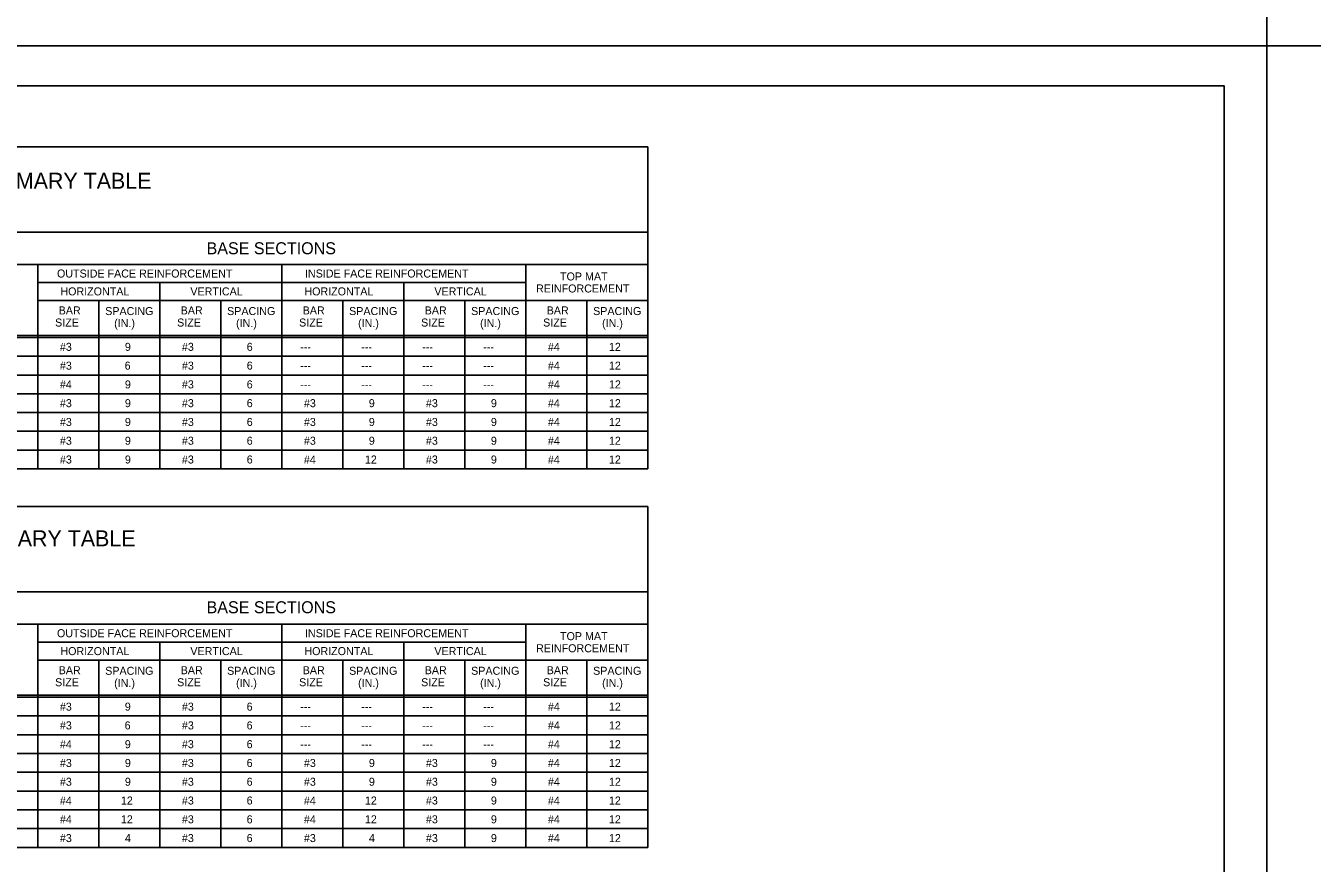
# Model space of a CAD drawing. Extents: x -6420 to 49575, y -4552 to 11624.
# Drawn here: x -5187 to -3605, y 4772 to 5802 of the extents above; entities that cross this region are included whole.
import ezdxf

# ---------------------------------------------------------------- set-up
doc = ezdxf.new("R2010")
doc.units = 0
doc.layers.add('1', color=7, linetype='Continuous')
doc.layers.add('PLT-BNDY', color=7, linetype='Continuous')

msp = doc.modelspace()

# ---------------------------------------------------------------- linework, layer by layer
at = {"layer": '1'}
for p, q in [((-4422.4, 5653.2), (-6217.4, 5653.2)), ((-4422.4, 5653.2), (-4422.4, 5256.9)), ((-4422.4, 5548.2), (-6217.4, 5548.2)), ((-4422.4, 5508.2), (-5997.4, 5508.2)), ((-5172.4, 5508.2), (-5172.4, 5256.9)), ((-4872.4, 5508.2), (-4872.4, 5256.9)), ((-4572.4, 5508.2), (-4572.4, 5256.9)), ((-5172.4, 5486.2), (-4872.4, 5486.2)), ((-5022.4, 5486.2), (-5022.4, 5256.9)), ((-4872.4, 5486.2), (-4572.4, 5486.2)), ((-4722.4, 5486.2), (-4722.4, 5256.9)), ((-5172.4, 5464.2), (-4872.4, 5464.2)), ((-5097.4, 5464.2), (-5097.4, 5256.9)), ((-4947.4, 5464.2), (-4947.4, 5256.9)), ((-4872.4, 5464.2), (-4422.4, 5464.2)), ((-4797.4, 5464.2), (-4797.4, 5256.9)), ((-4647.4, 5464.2), (-4647.4, 5256.9)), ((-4497.4, 5464.2), (-4497.4, 5256.9)), ((-6217.4, 5421), (-4422.4, 5421)), ((-6217.4, 5418.5), (-4422.4, 5418.5)), ((-6217.4, 5395.4), (-4422.4, 5395.4)), ((-6217.4, 5372.3), (-4422.4, 5372.3)), ((-6217.4, 5349.3), (-4422.4, 5349.3)), ((-6217.4, 5326.2), (-4422.4, 5326.2)), ((-6217.4, 5303.1), (-4422.4, 5303.1)), ((-6217.4, 5280), (-4422.4, 5280)), ((-6217.4, 5256.9), (-4422.4, 5256.9)), ((-4422.4, 5210.7), (-6217.4, 5210.7)), ((-4422.4, 5210.7), (-4422.4, 4791.2)), ((-4422.4, 5105.7), (-6217.4, 5105.7)), ((-4422.4, 5065.7), (-5997.4, 5065.7)), ((-5172.4, 5065.7), (-5172.4, 4791.2)), ((-4872.4, 5065.7), (-4872.4, 4791.2)), ((-4572.4, 5065.7), (-4572.4, 4791.2)), ((-5172.4, 5043.7), (-4872.4, 5043.7)), ((-5022.4, 5043.7), (-5022.4, 4791.2)), ((-4872.4, 5043.7), (-4572.4, 5043.7)), ((-4722.4, 5043.7), (-4722.4, 4791.2)), ((-5172.4, 5021.7), (-4872.4, 5021.7)), ((-5097.4, 5021.7), (-5097.4, 4791.2)), ((-4947.4, 5021.7), (-4947.4, 4791.2)), ((-4872.4, 5021.7), (-4422.4, 5021.7)), ((-4797.4, 5021.7), (-4797.4, 4791.2)), ((-4647.4, 5021.7), (-4647.4, 4791.2)), ((-4497.4, 5021.7), (-4497.4, 4791.2)), ((-6217.4, 4978.4), (-4422.4, 4978.4)), ((-6217.4, 4976), (-4422.4, 4976)), ((-6217.4, 4952.9), (-4422.4, 4952.9)), ((-6217.4, 4929.8), (-4422.4, 4929.8)), ((-6217.4, 4906.7), (-4422.4, 4906.7)), ((-6217.4, 4883.6), (-4422.4, 4883.6)), ((-6217.4, 4860.5), (-4422.4, 4860.5)), ((-6217.4, 4837.4), (-4422.4, 4837.4)), ((-6217.4, 4814.3), (-4422.4, 4814.3)), ((-6217.4, 4791.2), (-4422.4, 4791.2))]:
    msp.add_line(p, q, dxfattribs=at)
msp.add_lwpolyline([(-3713.7, 3877.8), (-3713.7, 5728.2), (-6292.4, 5728.2), (-6292.4, 3877.8), (-3713.7, 3877.8), (-3713.7, 3964.3), (-4369.8, 3964.3), (-4369.8, 4176.5), (-3713.7, 4176.5), (-3713.7, 4271.5), (-4369.8, 4271.5), (-4369.8, 3877.8), (-4111.3, 3877.8), (-4111.3, 3964.3), (-4111.3, 3877.8), (-3858.7, 3877.8), (-3858.7, 3964.3), (-3858.7, 3923.9), (-3713.7, 3923.9)], dxfattribs=at)
at = {"layer": 'PLT-BNDY'}
for points in [[(-6420.4, 7726.3), (-3661.2, 7726.3), (-3661.2, 5777.4), (-6420.4, 5777.4)], [(-3661.2, 7726.3), (-902, 7726.3), (-902, 5777.4), (-3661.2, 5777.4)], [(-6420.4, 5777.4), (-3661.2, 5777.4), (-3661.2, 3828.6), (-6420.4, 3828.6)], [(-3661.2, 5777.4), (-902, 5777.4), (-902, 3828.6), (-3661.2, 3828.6)]]:
    msp.add_lwpolyline(points, close=True, dxfattribs=at)

# ---------------------------------------------------------------- texts
at = {"layer": '1'}
for s, height, p in [('CAST-IN-PLACE CONCRETE INLET BOX SUMMARY TABLE', 19.685, (-5765.3, 5601.5)), ('BASE SECTIONS', 14.764, (-4964.8, 5520.9)), ('OUTSIDE FACE REINFORCEMENT', 9.843, (-5148.7, 5492.3)), ('INSIDE FACE REINFORCEMENT', 9.843, (-4843.8, 5492.3)), ('TOP MAT', 9.84, (-4530.2, 5488.7)), ('HORIZONTAL', 9.84, (-5144.5, 5470.3)), ('VERTICAL', 9.84, (-4984.7, 5470.3)), ('HORIZONTAL', 9.84, (-4844.5, 5470.3)), ('VERTICAL', 9.84, (-4684.7, 5470.3)), ('REINFORCEMENT', 9.843, (-4559.7, 5473.9)), ('SIZE', 9.84, (-5151, 5432)), ('BAR', 9.84, (-5146.6, 5446.9)), ('SPACING', 9.84, (-5089.4, 5446.1)), ('(IN.)', 9.84, (-5078.4, 5431.3)), ('SIZE', 9.84, (-5001, 5432)), ('BAR', 9.84, (-4996.6, 5446.9)), ('SPACING', 9.84, (-4939.5, 5446.1)), ('(IN.)', 9.84, (-4928.5, 5431.3)), ('SIZE', 9.84, (-4851, 5432)), ('BAR', 9.84, (-4846.6, 5446.9)), ('SPACING', 9.84, (-4789.5, 5446.1)), ('(IN.)', 9.84, (-4778.5, 5431.3)), ('SIZE', 9.84, (-4701, 5432)), ('BAR', 9.84, (-4696.6, 5446.9)), ('SPACING', 9.84, (-4639.5, 5446.1)), ('(IN.)', 9.84, (-4628.5, 5431.3)), ('SIZE', 9.84, (-4551, 5432)), ('BAR', 9.84, (-4546.6, 5446.9)), ('SPACING', 9.84, (-4489.5, 5446.1)), ('(IN.)', 9.84, (-4478.5, 5431.3)), ('#3', 9.84, (-5145.1, 5402.1)), ('9', 9.84, (-5065.2, 5402.1)), ('#3', 9.84, (-4995.1, 5402.1)), ('6', 9.84, (-4915.4, 5402.1)), ('#4', 9.84, (-4545.1, 5402.1)), ('12', 9.84, (-4470.1, 5402.1)), ('---', 9.84, (-4849.6, 5402.1)), ('---', 9.84, (-4774.6, 5402.1)), ('---', 9.84, (-4699.6, 5402.1)), ('---', 9.84, (-4624.6, 5402.1)), ('#3', 9.84, (-5145.1, 5379)), ('6', 9.84, (-5065.5, 5379)), ('#3', 9.84, (-4995.1, 5379)), ('6', 9.84, (-4915.4, 5379)), ('---', 9.84, (-4849.6, 5379)), ('---', 9.84, (-4774.6, 5379)), ('---', 9.84, (-4699.6, 5379)), ('---', 9.84, (-4624.6, 5379)), ('#4', 9.84, (-4545.1, 5379)), ('12', 9.84, (-4470.1, 5379)), ('#4', 9.84, (-5145.1, 5355.9)), ('9', 9.84, (-5065.2, 5355.9)), ('#3', 9.84, (-4995.1, 5355.9)), ('6', 9.84, (-4915.4, 5355.9)), ('#4', 9.84, (-4545.1, 5355.9)), ('12', 9.84, (-4470.1, 5355.9)), ('---', 9.84, (-4849.6, 5355.9)), ('---', 9.84, (-4774.6, 5355.9)), ('---', 9.84, (-4699.6, 5355.9)), ('---', 9.84, (-4624.6, 5355.9)), ('#3', 9.84, (-5145.1, 5332.8)), ('9', 9.84, (-5065.2, 5332.8)), ('#3', 9.84, (-4995.1, 5332.8)), ('6', 9.84, (-4915.4, 5332.8)), ('#3', 9.84, (-4845.1, 5332.8)), ('9', 9.84, (-4765.3, 5332.8)), ('#3', 9.84, (-4695.1, 5332.8)), ('9', 9.84, (-4615.2, 5332.8)), ('#4', 9.84, (-4545.1, 5332.8)), ('12', 9.84, (-4470.1, 5332.8)), ('#3', 9.84, (-5145.1, 5309.7)), ('9', 9.84, (-5065.2, 5309.7)), ('#3', 9.84, (-4995.1, 5309.7)), ('6', 9.84, (-4915.4, 5309.7)), ('#3', 9.84, (-4845.1, 5309.7)), ('9', 9.84, (-4765.3, 5309.7)), ('#3', 9.84, (-4695.1, 5309.7)), ('9', 9.84, (-4615.2, 5309.7)), ('#4', 9.84, (-4545.1, 5309.7)), ('12', 9.84, (-4470.1, 5309.7)), ('#3', 9.84, (-5145.1, 5286.6)), ('9', 9.84, (-5065.2, 5286.6)), ('#3', 9.84, (-4995.1, 5286.6)), ('6', 9.84, (-4915.4, 5286.6)), ('#3', 9.84, (-4845.1, 5286.6)), ('9', 9.84, (-4765.3, 5286.6)), ('#3', 9.84, (-4695.1, 5286.6)), ('9', 9.84, (-4615.2, 5286.6)), ('#4', 9.84, (-4545.1, 5286.6)), ('12', 9.84, (-4470.1, 5286.6)), ('#3', 9.84, (-5145.1, 5263.5)), ('9', 9.84, (-5065.2, 5263.5)), ('#3', 9.84, (-4995.1, 5263.5)), ('6', 9.84, (-4915.4, 5263.5)), ('#4', 9.84, (-4845.1, 5263.5)), ('12', 9.84, (-4770.1, 5263.5)), ('#3', 9.84, (-4695.1, 5263.5)), ('9', 9.84, (-4615.2, 5263.5)), ('#4', 9.84, (-4545.1, 5263.5)), ('12', 9.84, (-4470.1, 5263.5)), ('CAST-IN-PLACE CONCRETE INLET BOX SUMMARY TABLE', 19.685, (-5784.9, 5161.6)), ('BASE SECTIONS', 14.764, (-4964.8, 5079.3)), ('OUTSIDE FACE REINFORCEMENT', 9.843, (-5148.7, 5049.8)), ('INSIDE FACE REINFORCEMENT', 9.843, (-4843.8, 5049.8)), ('TOP MAT', 9.84, (-4530.2, 5046.2)), ('HORIZONTAL', 9.84, (-5144.5, 5027.8)), ('VERTICAL', 9.84, (-4984.7, 5027.8)), ('HORIZONTAL', 9.84, (-4844.5, 5027.8)), ('VERTICAL', 9.84, (-4684.7, 5027.8)), ('REINFORCEMENT', 9.843, (-4559.7, 5031.3)), ('SIZE', 9.84, (-5151, 4989.5)), ('BAR', 9.84, (-5146.6, 5004.3)), ('SPACING', 9.84, (-5089.4, 5003.6)), ('(IN.)', 9.84, (-5078.4, 4988.7)), ('SIZE', 9.84, (-5001, 4989.5)), ('BAR', 9.84, (-4996.6, 5004.3)), ('SPACING', 9.84, (-4939.5, 5003.6)), ('(IN.)', 9.84, (-4928.5, 4988.7)), ('SIZE', 9.84, (-4851, 4989.5)), ('BAR', 9.84, (-4846.6, 5004.3)), ('SPACING', 9.84, (-4789.5, 5003.6)), ('(IN.)', 9.84, (-4778.5, 4988.7)), ('SIZE', 9.84, (-4701, 4989.5)), ('BAR', 9.84, (-4696.6, 5004.3)), ('SPACING', 9.84, (-4639.5, 5003.6)), ('(IN.)', 9.84, (-4628.5, 4988.7)), ('SIZE', 9.84, (-4551, 4989.5)), ('BAR', 9.84, (-4546.6, 5004.3)), ('SPACING', 9.84, (-4489.5, 5003.6)), ('(IN.)', 9.84, (-4478.5, 4988.7)), ('#3', 9.84, (-5145.1, 4959.5)), ('9', 9.84, (-5065.3, 4959.5)), ('#3', 9.84, (-4995.1, 4959.5)), ('6', 9.84, (-4915.5, 4959.5)), ('#4', 9.84, (-4545.1, 4959.5)), ('12', 9.84, (-4470.1, 4959.5)), ('---', 9.84, (-4849.6, 4959.5)), ('---', 9.84, (-4774.6, 4959.5)), ('---', 9.84, (-4699.6, 4959.5)), ('---', 9.84, (-4624.6, 4959.5)), ('#3', 9.84, (-5145.1, 4936.4)), ('6', 9.84, (-5065.5, 4936.4)), ('#3', 9.84, (-4995.1, 4936.4)), ('6', 9.84, (-4915.5, 4936.4)), ('---', 9.84, (-4849.6, 4936.4)), ('---', 9.84, (-4774.6, 4936.4)), ('---', 9.84, (-4699.6, 4936.4)), ('---', 9.84, (-4624.6, 4936.4)), ('#4', 9.84, (-4545.1, 4936.4)), ('12', 9.84, (-4470.1, 4936.4)), ('#4', 9.84, (-5145.1, 4913.3)), ('9', 9.84, (-5065.3, 4913.3)), ('#3', 9.84, (-4995.1, 4913.3)), ('6', 9.84, (-4915.5, 4913.3)), ('#4', 9.84, (-4545.1, 4913.3)), ('12', 9.84, (-4470.1, 4913.3)), ('---', 9.84, (-4849.6, 4913.3)), ('---', 9.84, (-4774.6, 4913.3)), ('---', 9.84, (-4699.6, 4913.3)), ('---', 9.84, (-4624.6, 4913.3)), ('#3', 9.84, (-5145.1, 4890.2)), ('9', 9.84, (-5065.2, 4890.2)), ('#3', 9.84, (-4995.1, 4890.2)), ('6', 9.84, (-4915.5, 4890.2)), ('#3', 9.84, (-4845.1, 4890.2)), ('9', 9.84, (-4765.2, 4890.2)), ('#3', 9.84, (-4695.1, 4890.2)), ('9', 9.84, (-4615.2, 4890.2)), ('#4', 9.84, (-4545.1, 4890.2)), ('12', 9.84, (-4470.1, 4890.2)), ('#3', 9.84, (-5145.1, 4867.1)), ('9', 9.84, (-5065.2, 4867.1)), ('#3', 9.84, (-4995.1, 4867.1)), ('6', 9.84, (-4915.5, 4867.1)), ('#3', 9.84, (-4845.1, 4867.1)), ('9', 9.84, (-4765.2, 4867.1)), ('#3', 9.84, (-4695.1, 4867.1)), ('9', 9.84, (-4615.2, 4867.1)), ('#4', 9.84, (-4545.1, 4867.1)), ('12', 9.84, (-4470.1, 4867.1)), ('#4', 9.84, (-5145.1, 4844)), ('12', 9.84, (-5070.1, 4844)), ('#3', 9.84, (-4995.1, 4844)), ('6', 9.84, (-4915.5, 4844)), ('#4', 9.84, (-4845.1, 4844)), ('12', 9.84, (-4770.1, 4844)), ('#3', 9.84, (-4695.1, 4844)), ('9', 9.84, (-4615.2, 4844)), ('#4', 9.84, (-4545.1, 4844)), ('12', 9.84, (-4470.1, 4844)), ('#4', 9.84, (-5145.1, 4820.9)), ('12', 9.84, (-5070.1, 4820.9)), ('#3', 9.84, (-4995.1, 4820.9)), ('6', 9.84, (-4915.5, 4820.9)), ('#4', 9.84, (-4845.1, 4820.9)), ('12', 9.84, (-4770.1, 4820.9)), ('#3', 9.84, (-4695.1, 4820.9)), ('9', 9.84, (-4615.2, 4820.9)), ('#4', 9.84, (-4545.1, 4820.9)), ('12', 9.84, (-4470.1, 4820.9)), ('#3', 9.84, (-5145.1, 4797.8)), ('4', 9.84, (-5065.2, 4797.8)), ('#3', 9.84, (-4995.1, 4797.8)), ('6', 9.84, (-4915.5, 4797.8)), ('#3', 9.84, (-4845.1, 4797.8)), ('4', 9.84, (-4765.2, 4797.8)), ('#3', 9.84, (-4695.1, 4797.8)), ('9', 9.84, (-4615.2, 4797.8)), ('#4', 9.84, (-4545.1, 4797.8)), ('12', 9.84, (-4470.1, 4797.8))]:
    msp.add_text(s, height=height, dxfattribs=at).set_placement(p)

doc.saveas('drawing.dxf')
